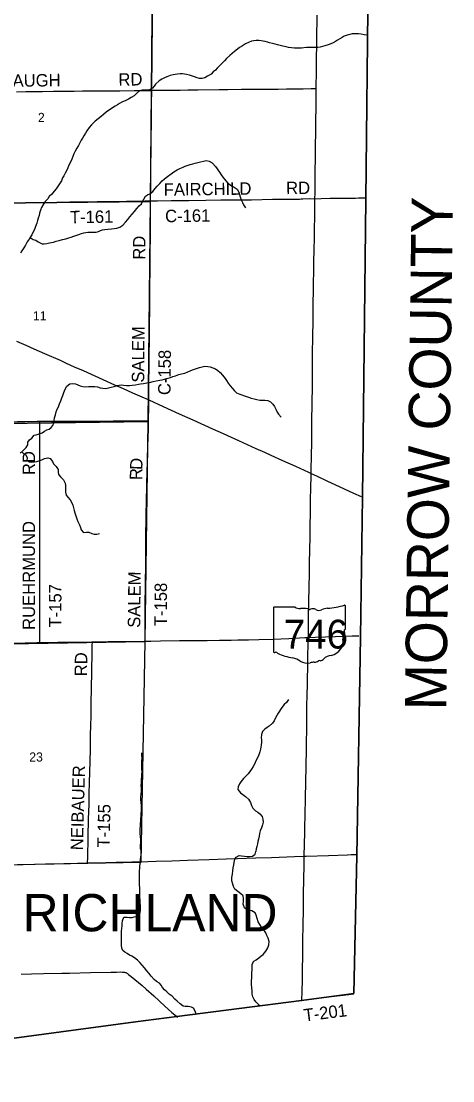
# Model space of a CAD drawing. Extents: x 1584893 to 1934202, y 663575 to 1091909.
# Drawn here: x 1832870 to 1843289, y 905424 to 931016 of the extents above; entities that cross this region are included whole.
import ezdxf

# ---------------------------------------------------------------- set-up
doc = ezdxf.new("R2010")
doc.units = 0
for name, color, linetype in [('GM_X_Adjacent_County', 7, 'Continuous'), ('GM_X_Adjacent_County_Text', 7, 'Continuous'), ('GM_X_County', 7, 'Continuous'), ('GM_X_County_Road', 7, 'Continuous'), ('GM_X_County_Road_Text', 7, 'Continuous'), ('GM_X_Minor_River', 7, 'Continuous'), ('GM_X_Section', 7, 'Continuous'), ('GM_X_Section_Text', 7, 'Continuous'), ('GM_X_State_Location', 7, 'Continuous'), ('GM_X_State_Route', 7, 'Continuous'), ('GM_X_State_Shield', 7, 'Continuous'), ('GM_X_Township', 7, 'Continuous'), ('GM_X_Township_Road', 7, 'Continuous'), ('GM_X_Township_Road_Text', 7, 'Continuous'), ('GM_X_Township_Text', 7, 'Continuous')]:
    doc.layers.add(name, color=color, linetype=linetype)

msp = doc.modelspace()

# ---------------------------------------------------------------- linework, layer by layer
at = {"layer": 'GM_X_Adjacent_County'}
msp.add_lwpolyline([(1824723, 905333), (1827503, 905733), (1827940, 905796), (1829401, 906007), (1835631, 906848), (1836624, 906977), (1839634, 907367), (1840896, 907530), (1840970, 910855), (1841058, 916141), (1841113, 919520), (1841192, 926713), (1841249, 932050), (1841362, 942439), (1841377, 947941), (1841392, 953202), (1841402, 956488)], dxfattribs=at)
at = {"layer": 'GM_X_County'}
msp.add_lwpolyline([(1841402, 956488), (1841392, 953202), (1841377, 947941), (1841362, 942439), (1841249, 932050), (1841192, 926713), (1841113, 919520), (1841058, 916141), (1840970, 910855), (1840896, 907530), (1839634, 907367), (1836624, 906977), (1835631, 906848), (1829401, 906007), (1827940, 905796), (1827503, 905733), (1824723, 905333)], dxfattribs=at)
at = {"layer": 'GM_X_County_Road'}
for points in [[(1836022, 929346), (1836026, 929645), (1836028, 929891), (1836031, 930219), (1836040, 931007), (1836043, 931203), (1836045, 931499), (1836048, 931745), (1836051, 931991), (1836051, 932025)], [(1835994, 926679), (1835997, 927003), (1836000, 927347), (1836003, 927544), (1836006, 927872), (1836010, 928217), (1836013, 928545), (1836016, 928857), (1836018, 929087), (1836021, 929284), (1836022, 929346)], [(1835994, 926679), (1836032, 926679), (1836163, 926680), (1836492, 926683), (1836918, 926688), (1837329, 926694), (1837690, 926699), (1838166, 926704), (1838427, 926705), (1838938, 926714), (1839344, 926718), (1839485, 926720), (1839591, 926721), (1839625, 926722), (1839672, 926723), (1839837, 926731), (1839961, 926729)], [(1839961, 926729), (1840113, 926733), (1840328, 926739), (1840373, 926739), (1840441, 926740), (1840793, 926740), (1840870, 926743), (1840939, 926744), (1841015, 926746), (1841108, 926746), (1841177, 926746)], [(1835952, 921867), (1835952, 921916), (1835954, 922277), (1835958, 922703), (1835967, 923573), (1835973, 924164), (1835977, 924558), (1835982, 925066), (1835985, 925395), (1835988, 925854), (1835991, 926264), (1835994, 926658), (1835994, 926679)], [(1835943, 921365), (1835944, 921444), (1835946, 921473), (1835949, 921604), (1835951, 921801), (1835952, 921867)], [(1830693, 921304), (1830994, 921310), (1831239, 921316), (1831813, 921328), (1832092, 921333), (1832256, 921336), (1832436, 921339), (1832780, 921348), (1832977, 921351), (1833256, 921358), (1833319, 921358)], [(1833319, 921358), (1833518, 921359), (1833797, 921359), (1834026, 921358), (1834403, 921359), (1835092, 921361), (1835354, 921363), (1835535, 921364), (1835813, 921363), (1835943, 921365)], [(1830703, 915967), (1831048, 915971), (1831425, 915978), (1831720, 915983), (1832228, 915991), (1832966, 916002), (1833245, 916006), (1833318, 916007)], [(1833318, 916007), (1833753, 916014), (1834196, 916020), (1834575, 916027), (1834588, 916027)], [(1834588, 916027), (1834608, 916027), (1834967, 916031), (1835475, 916038), (1835836, 916043), (1835859, 916044)], [(1835859, 916044), (1836000, 916046), (1836229, 916049), (1836688, 916055), (1836983, 916058), (1837361, 916062), (1837656, 916066), (1837935, 916069), (1838098, 916071), (1838361, 916075), (1838607, 916082), (1838951, 916094), (1839328, 916110), (1839721, 916128), (1839801, 916130)], [(1839801, 916130), (1839967, 916136), (1840704, 916162), (1840857, 916168), (1840981, 916170), (1841024, 916170)], [(1834472, 910685), (1834914, 910695), (1835160, 910702), (1835537, 910711), (1835930, 910722), (1836127, 910728), (1836504, 910740), (1836881, 910752), (1837405, 910771), (1837815, 910783), (1838094, 910793), (1838536, 910808), (1838913, 910820), (1839470, 910839), (1839704, 910847)], [(1839704, 910847), (1839749, 910848), (1840289, 910869), (1840748, 910885), (1840837, 910887), (1840887, 910888), (1840927, 910889), (1840948, 910890)], [(1830640, 910601), (1830734, 910603), (1830882, 910606), (1831226, 910613), (1831488, 910618), (1831882, 910625), (1832128, 910632), (1832308, 910635), (1832505, 910639), (1832914, 910648), (1833455, 910661), (1833668, 910666), (1833898, 910672), (1834226, 910679), (1834472, 910685)], [(1832870, 908003), (1833116, 908007), (1833411, 908012), (1833854, 908020), (1834035, 908025), (1834544, 908036), (1835036, 908048), (1835167, 908050), (1835266, 908052), (1835315, 908051), (1835347, 908048), (1835363, 908045), (1835378, 908041), (1835393, 908036), (1835408, 908029), (1835422, 908022), (1835435, 908013), (1835462, 907994), (1835525, 907942), (1835704, 907798), (1835792, 907724), (1835889, 907636), (1836073, 907472), (1836339, 907228), (1836510, 907074), (1836615, 906981), (1836618, 906978), (1836620, 906976), (1836640, 906953)]]:
    msp.add_lwpolyline(points, dxfattribs=at)
at = {"layer": 'GM_X_Minor_River'}
for points in [[(1841238, 930681), (1841150, 930688), (1841076, 930703), (1841014, 930708), (1840950, 930708), (1840858, 930708), (1840804, 930698), (1840736, 930679), (1840667, 930652), (1840617, 930623), (1840560, 930589), (1840509, 930554), (1840457, 930523), (1840382, 930484), (1840278, 930445), (1840203, 930422), (1840145, 930407), (1840085, 930392), (1840030, 930384), (1839952, 930381), (1839890, 930378), (1839826, 930379), (1839760, 930378), (1839690, 930373), (1839633, 930368), (1839577, 930366), (1839519, 930363), (1839467, 930362), (1839397, 930371), (1839321, 930384), (1839267, 930395), (1839187, 930414), (1839123, 930429), (1839056, 930447), (1839002, 930460), (1838940, 930479), (1838868, 930494), (1838816, 930509), (1838760, 930522), (1838666, 930541), (1838604, 930550), (1838544, 930553), (1838482, 930545), (1838426, 930530), (1838357, 930503), (1838283, 930466), (1838216, 930425), (1838143, 930380), (1838091, 930342), (1838020, 930287), (1837963, 930238), (1837910, 930188), (1837825, 930113), (1837780, 930056), (1837711, 929995), (1837598, 929884), (1837557, 929833), (1837506, 929793), (1837453, 929740), (1837370, 929685), (1837306, 929650), (1837237, 929631), (1837173, 929629), (1837117, 929646), (1837056, 929673), (1836984, 929700), (1836932, 929713), (1836858, 929730), (1836762, 929741), (1836710, 929742), (1836644, 929739), (1836590, 929729), (1836536, 929722), (1836465, 929707), (1836385, 929670), (1836330, 929645), (1836264, 929614), (1836201, 929574), (1836114, 929499), (1836081, 929448), (1836038, 929396), (1835978, 929355), (1835909, 929350), (1835853, 929353), (1835793, 929350), (1835723, 929334), (1835650, 929271), (1835597, 929214), (1835526, 929171), (1835460, 929132), (1835397, 929102), (1835302, 929058), (1835246, 929026), (1835193, 928997), (1835137, 928964), (1835004, 928877), (1834921, 928816), (1834856, 928763), (1834797, 928716)], [(1834797, 928716), (1834728, 928659), (1834655, 928600), (1834568, 928515), (1834513, 928445), (1834454, 928368), (1834421, 928314), (1834384, 928249), (1834351, 928193), (1834318, 928140), (1834277, 928066), (1834249, 928014), (1834210, 927947), (1834169, 927875), (1834142, 927813), (1834117, 927752), (1834090, 927686), (1834057, 927612), (1834022, 927535), (1833995, 927475), (1833972, 927415), (1833931, 927347), (1833898, 927282), (1833867, 927230), (1833840, 927162), (1833795, 927091), (1833742, 927018), (1833713, 926966), (1833663, 926908), (1833608, 926839), (1833547, 926780), (1833514, 926726), (1833451, 926663), (1833416, 926609), (1833363, 926518), (1833336, 926452), (1833315, 926376), (1833300, 926324), (1833283, 926255), (1833262, 926199), (1833245, 926137), (1833216, 926055), (1833187, 925983), (1833154, 925910), (1833127, 925856), (1833097, 925804), (1833060, 925749), (1833017, 925687), (1832972, 925610), (1832931, 925542), (1832886, 925473), (1832853, 925415)], [(1833087, 925789), (1833162, 925747), (1833224, 925727), (1833283, 925688), (1833373, 925640), (1833423, 925638), (1833491, 925649), (1833554, 925662), (1833646, 925683), (1833716, 925702), (1833783, 925717), (1833863, 925740), (1833948, 925763), (1834018, 925784), (1834078, 925803), (1834141, 925822), (1834191, 925840), (1834257, 925861), (1834328, 925890), (1834382, 925907), (1834477, 925922), (1834535, 925923), (1834595, 925920), (1834683, 925923), (1834733, 925939), (1834784, 925958), (1834834, 925975), (1834892, 925984), (1834958, 925990), (1835053, 926000), (1835115, 926008), (1835179, 926019), (1835247, 926038), (1835324, 926091), (1835389, 926160), (1835444, 926223), (1835495, 926287), (1835546, 926352), (1835607, 926422), (1835664, 926489), (1835721, 926554), (1835770, 926608), (1835801, 926665), (1835830, 926721), (1835871, 926789), (1835921, 926826), (1835978, 926849), (1836047, 926902), (1836106, 926978), (1836153, 927035), (1836214, 927100), (1836272, 927158), (1836333, 927209), (1836404, 927266), (1836487, 927329), (1836554, 927374), (1836633, 927425), (1836699, 927458), (1836776, 927489), (1836830, 927511), (1836880, 927530), (1836949, 927553), (1837013, 927570), (1837070, 927586), (1837134, 927605), (1837198, 927622), (1837271, 927639), (1837333, 927648), (1837407, 927637), (1837478, 927598), (1837559, 927509), (1837656, 927367), (1837697, 927303), (1837734, 927250), (1837777, 927200), (1837850, 927116), (1837950, 927041), (1838011, 927006), (1838081, 926961), (1838122, 926886), (1838139, 926828), (1838158, 926776), (1838181, 926703), (1838209, 926637), (1838240, 926582), (1838283, 926508)], [(1835188, 922221), (1835284, 922230), (1835342, 922225), (1835408, 922218), (1835484, 922219), (1835552, 922226), (1835631, 922237), (1835701, 922248), (1835753, 922257), (1835825, 922268), (1835902, 922283), (1835968, 922292), (1836054, 922311), (1836131, 922326), (1836213, 922343), (1836269, 922352), (1836330, 922370), (1836414, 922391), (1836470, 922408), (1836533, 922433), (1836593, 922454), (1836676, 922485), (1836742, 922496), (1836818, 922517), (1836895, 922550), (1836961, 922577), (1837030, 922603), (1837102, 922630), (1837175, 922651), (1837237, 922670), (1837301, 922681), (1837373, 922678), (1837433, 922669), (1837499, 922642), (1837557, 922616), (1837615, 922577), (1837670, 922530), (1837729, 922463), (1837792, 922390), (1837822, 922340), (1837865, 922275), (1837918, 922208), (1837967, 922141), (1838017, 922085), (1838070, 922042), (1838148, 922009), (1838285, 921961), (1838355, 921934), (1838423, 921911), (1838493, 921894), (1838561, 921877), (1838631, 921864), (1838689, 921865), (1838749, 921864), (1838821, 921855), (1838888, 921824), (1838946, 921764), (1838983, 921711), (1839024, 921626), (1839049, 921576), (1839081, 921523), (1839142, 921456)], [(1832841, 920584), (1832920, 920649), (1832993, 920716), (1833032, 920784), (1833033, 920852), (1833066, 920907), (1833123, 920947), (1833180, 921014), (1833234, 921027), (1833305, 921046), (1833373, 921076), (1833436, 921117), (1833486, 921144), (1833541, 921165), (1833591, 921201), (1833636, 921252), (1833655, 921316), (1833663, 921370), (1833676, 921436), (1833695, 921512), (1833716, 921580), (1833741, 921645), (1833766, 921705), (1833797, 921775), (1833826, 921849), (1833849, 921916), (1833872, 921978), (1833897, 922052), (1833932, 922126), (1833969, 922203), (1834040, 922256), (1834110, 922269), (1834184, 922254), (1834292, 922209), (1834360, 922190), (1834412, 922187), (1834496, 922192), (1834566, 922195), (1834644, 922194), (1834712, 922181), (1834774, 922162), (1834844, 922149), (1834912, 922144), (1834980, 922158), (1835041, 922175), (1835111, 922196), (1835188, 922221)], [(1832881, 920617), (1832927, 920575), (1832979, 920544), (1833010, 920470), (1833007, 920405), (1833059, 920371), (1833115, 920364), (1833187, 920371), (1833247, 920378), (1833298, 920394), (1833368, 920421), (1833435, 920450), (1833511, 920467), (1833567, 920458), (1833624, 920385), (1833653, 920329), (1833713, 920262), (1833758, 920189), (1833761, 920123), (1833770, 920071), (1833819, 920012), (1833894, 919935), (1833931, 919858), (1833937, 919804), (1833935, 919690), (1833936, 919640), (1833954, 919570), (1833997, 919519), (1834050, 919456), (1834093, 919387), (1834119, 919327), (1834136, 919259), (1834147, 919200), (1834162, 919140), (1834189, 919066), (1834216, 918993), (1834237, 918931), (1834276, 918848), (1834305, 918786), (1834317, 918735), (1834374, 918666), (1834442, 918672), (1834502, 918675), (1834572, 918642), (1834630, 918627), (1834698, 918626), (1834756, 918641)], [(1839325, 914630), (1839276, 914564), (1839222, 914509), (1839163, 914442), (1839071, 914303), (1839038, 914249), (1838999, 914174), (1838974, 914120), (1838937, 914058), (1838858, 913989), (1838805, 913954), (1838755, 913916), (1838692, 913861), (1838667, 913789), (1838664, 913711), (1838667, 913659), (1838668, 913599), (1838661, 913529), (1838644, 913435), (1838631, 913373), (1838604, 913296), (1838577, 913224), (1838538, 913150), (1838507, 913085), (1838472, 913017), (1838433, 912949), (1838392, 912892), (1838345, 912836), (1838293, 912785), (1838238, 912728), (1838173, 912646), (1838136, 912593), (1838109, 912527), (1838098, 912461), (1838161, 912376), (1838220, 912337), (1838284, 912290), (1838357, 912225), (1838402, 912147), (1838433, 912074), (1838462, 912010), (1838524, 911943), (1838579, 911910), (1838633, 911869), (1838690, 911804), (1838705, 911744), (1838710, 911674), (1838697, 911610), (1838668, 911534), (1838639, 911462), (1838622, 911395), (1838611, 911335), (1838596, 911261), (1838584, 911205), (1838573, 911149), (1838558, 911079), (1838545, 911027), (1838536, 910959)], [(1835772, 913348), (1835775, 913288), (1835778, 913220), (1835775, 913151), (1835774, 913035), (1835777, 912949), (1835778, 912897), (1835773, 912827), (1835770, 912773), (1835767, 912697), (1835762, 912611), (1835761, 912559), (1835762, 912489), (1835763, 912409), (1835759, 912354), (1835752, 912278), (1835753, 912212), (1835756, 912156), (1835765, 912068), (1835766, 912016), (1835763, 911956), (1835758, 911874), (1835755, 911816), (1835753, 911766), (1835748, 911708), (1835739, 911626), (1835737, 911470), (1835734, 911399), (1835741, 911321), (1835748, 911255), (1835747, 911173), (1835744, 911113), (1835745, 911053), (1835750, 910995)], [(1837093, 907033), (1837072, 907108), (1837029, 907177), (1836978, 907206), (1836898, 907216), (1836832, 907219), (1836776, 907228), (1836705, 907281), (1836634, 907344), (1836580, 907396), (1836513, 907467), (1836440, 907520), (1836386, 907569), (1836333, 907621), (1836284, 907680), (1836248, 907731), (1836205, 907785), (1836136, 907826), (1836080, 907873), (1836009, 907952), (1835958, 908016), (1835905, 908081), (1835844, 908154), (1835789, 908220), (1835735, 908279), (1835680, 908334), (1835601, 908395), (1835541, 908430), (1835486, 908460), (1835428, 908495), (1835375, 908528), (1835323, 908568), (1835300, 908629), (1835291, 908701), (1835293, 908753), (1835294, 908831), (1835291, 908891), (1835290, 908961), (1835293, 909033), (1835299, 909109), (1835304, 909161), (1835309, 909223), (1835319, 909285), (1835348, 909375), (1835424, 909374), (1835488, 909366), (1835546, 909369), (1835596, 909380), (1835652, 909388), (1835706, 909417), (1835743, 909485), (1835752, 909539), (1835752, 909595), (1835747, 909659), (1835742, 909725), (1835739, 909791), (1835735, 909849), (1835736, 909909), (1835735, 909960), (1835733, 910028), (1835730, 910092), (1835727, 910146), (1835728, 910288), (1835727, 910338), (1835729, 910500), (1835732, 910554), (1835736, 910614), (1835747, 910696), (1835752, 910772), (1835759, 910828), (1835763, 910886), (1835766, 910979)], [(1838630, 907226), (1838606, 907259), (1838535, 907334), (1838494, 907385), (1838461, 907449), (1838449, 907517), (1838444, 907587), (1838435, 907676), (1838432, 907740), (1838431, 907792), (1838431, 907842), (1838436, 907908), (1838441, 908040), (1838444, 908098), (1838443, 908192), (1838444, 908244), (1838487, 908314), (1838539, 908347), (1838603, 908395), (1838658, 908432), (1838712, 908478), (1838775, 908557), (1838824, 908637), (1838851, 908704), (1838854, 908788), (1838829, 908865), (1838799, 908937), (1838772, 908998), (1838725, 909072), (1838674, 909135), (1838627, 909198), (1838589, 909266), (1838564, 909347), (1838541, 909427), (1838514, 909483), (1838435, 909532), (1838373, 909535), (1838315, 909556), (1838260, 909604), (1838229, 909687), (1838235, 909757), (1838238, 909823), (1838227, 909893), (1838170, 909942), (1838098, 909997), (1838031, 910054), (1837994, 910118), (1837975, 910170), (1837958, 910255), (1837956, 910331), (1837967, 910413), (1837982, 910495), (1837989, 910571), (1838000, 910641), (1838013, 910699), (1838031, 910773), (1838056, 910824), (1838134, 910864), (1838190, 910857), (1838258, 910846), (1838324, 910841), (1838382, 910841), (1838450, 910846), (1838514, 910895), (1838537, 910961)]]:
    msp.add_lwpolyline(points, dxfattribs=at)
at = {"layer": 'GM_X_Section'}
for points in [[(1836031, 932011), (1835981, 926664), (1830712, 926605), (1830725, 931924)], [(1830712, 926605), (1835981, 926664), (1835926, 921347), (1830676, 921275)], [(1830676, 921275), (1835926, 921347), (1835852, 916035), (1830705, 915949)], [(1830705, 915949), (1835852, 916035), (1835759, 910700), (1830648, 910596)]]:
    msp.add_lwpolyline(points, close=True, dxfattribs=at)
at = {"layer": 'GM_X_State_Route'}
for points in [[(1839868, 920095), (1839868, 920132), (1839869, 920177), (1839876, 920521), (1839883, 920849), (1839886, 921161), (1839890, 921440), (1839895, 921702), (1839896, 921866), (1839899, 922129), (1839901, 922342), (1839903, 922571), (1839903, 922719), (1839905, 922921), (1839906, 922976), (1839911, 923408), (1839916, 923769), (1839916, 923884), (1839920, 924195), (1839922, 924320), (1839923, 924394), (1839924, 924490), (1839925, 924572), (1839927, 924703), (1839932, 924966), (1839935, 925212), (1839941, 925491), (1839948, 925786), (1839951, 925988), (1839955, 926311), (1839958, 926524), (1839961, 926729), (1839963, 926868), (1839967, 927115), (1839969, 927328), (1839969, 927443), (1839972, 927656), (1839978, 928050), (1839981, 928296), (1839985, 928591), (1839985, 928640), (1839988, 928909), (1839989, 928963), (1839990, 929065), (1839990, 929164), (1839992, 929344), (1839992, 929390), (1839993, 929492), (1839996, 929722), (1840002, 930181), (1840003, 930378), (1840009, 930755), (1840014, 930985), (1840015, 931165)], [(1832757, 923290), (1832982, 923190), (1833178, 923105), (1833432, 922991), (1833808, 922826), (1833957, 922759), (1834152, 922671), (1834362, 922577), (1834839, 922360), (1835125, 922235), (1835334, 922141), (1835560, 922042), (1835784, 921941), (1835934, 921875), (1835952, 921867), (1836293, 921713), (1836681, 921536), (1837011, 921389), (1837489, 921173), (1837743, 921057), (1837937, 920969), (1838116, 920886), (1838535, 920697), (1838744, 920604), (1838894, 920537), (1839178, 920408), (1839492, 920266), (1839806, 920124), (1839868, 920095), (1840000, 920035), (1840266, 919908), (1840445, 919827), (1840668, 919721), (1840890, 919617), (1841073, 919533)], [(1839720, 911512), (1839727, 911877), (1839731, 912221), (1839741, 912680), (1839746, 912976), (1839756, 913484), (1839763, 914026), (1839769, 914501), (1839774, 914714), (1839780, 915026), (1839789, 915518), (1839801, 916130), (1839802, 916174), (1839809, 916601), (1839816, 916994), (1839823, 917355), (1839829, 917667), (1839833, 917946), (1839837, 918241), (1839843, 918569), (1839846, 918799), (1839851, 919176), (1839857, 919488), (1839862, 919717), (1839869, 920062), (1839868, 920095)], [(1839641, 907367), (1839644, 907432), (1839649, 907514), (1839657, 907924), (1839665, 908629), (1839670, 908859), (1839673, 909138), (1839681, 909613), (1839685, 909892), (1839694, 910335), (1839699, 910581), (1839704, 910847), (1839704, 910860), (1839712, 911139), (1839719, 911418), (1839720, 911512)]]:
    msp.add_lwpolyline(points, dxfattribs=at)
at = {"layer": 'GM_X_State_Shield'}
for p, q in [((1838957, 916846), (1838957, 915790)), ((1839484, 916865), (1838974, 916865)), ((1840697, 916338), (1840697, 916891)), ((1840697, 916338), (1840697, 916338))]:
    msp.add_line(p, q, dxfattribs=at)
for centre, major_axis, start_param, end_param in [((1838977, 916849), (20.2, 0), 1.712693, 3.28349), ((1839605, 916987), (196, 0), 4.042523, 4.731795), ((1839670, 916271), (702, 0), 1.404758, 1.657858), ((1839830, 916854), (56.4, 0), 3.836095, 5.185415), ((1839912, 916732), (117, 0), 0.950623, 2.079405), ((1840064, 916899), (141, 0), 4.081561, 5.145723), ((1840313, 916542), (371, 0), 1.699011, 2.107814), ((1840078, 918305), (1845, 0), 4.814394, 5.042369), ((1840678, 916893), (19.4, 0), 6.141152, 7.989035), ((1840693, 916297), (30, 0), 1.883978, 3.671073), ((1840502, 916228), (180, 0), 5.934695, 6.695948), ((1840677, 916336), (20.7, 0), 5.05454, 6.418171), ((1840181, 916036), (462, 0), 5.101752, 6.440018), ((1840767, 916107), (131, 0), 2.387724, 3.262537), ((1838977, 915787), (20.3, 0), 3.00124, 4.508301), ((1838980, 915896), (155, 0), 4.665946, 4.897461), ((1839012, 915729), (56, 0), 0.519207, 1.627899), ((1839719, 916678), (1333, 0), 4.195997, 4.488961), ((1839321, 915315), (417, 0), 0.823519, 1.323587), ((1839772, 915724), (265, 0), 4.026481, 4.996735), ((1839925, 915358), (217, 0), 1.495662, 1.94098), ((1839945, 915644), (141, 0), 4.691044, 5.507374), ((1840072, 915542), (39.7, 0), 1.147584, 2.315152), ((1840055, 915687), (149, 0), 4.937069, 5.64225), ((1840376, 915493), (253, 0), 1.647645, 2.488434)]:
    msp.add_ellipse(centre, major_axis=major_axis, ratio=0.8, start_param=start_param, end_param=end_param, dxfattribs=at)
at = {"layer": 'GM_X_Township'}
msp.add_lwpolyline([(1810616, 931766), (1814867, 931692), (1816203, 931710), (1818808, 931710), (1825463, 931824), (1828867, 931882), (1830742, 931948), (1836047, 932032), (1840028, 932073), (1841249, 932050), (1841192, 926713), (1841113, 919520), (1841058, 916141), (1840970, 910855), (1840896, 907530), (1839634, 907367), (1836624, 906977), (1835631, 906848), (1829401, 906007), (1827940, 905796), (1827503, 905733), (1824723, 905333)], dxfattribs=at)
at = {"layer": 'GM_X_Township_Road'}
for points in [[(1832755, 929311), (1832984, 929315), (1833287, 929318), (1833381, 929319), (1833646, 929323), (1833838, 929325), (1833920, 929326), (1834150, 929330), (1834348, 929331), (1834675, 929333), (1834987, 929335), (1835249, 929337), (1835594, 929340), (1835824, 929342), (1836022, 929346)], [(1836022, 929346), (1836037, 929347), (1836217, 929348), (1836447, 929352), (1836710, 929354), (1836890, 929356), (1837136, 929358), (1837645, 929363), (1837858, 929366), (1838187, 929371), (1838416, 929372), (1838597, 929374), (1838744, 929374), (1838892, 929375), (1839071, 929378), (1839274, 929380), (1839429, 929382), (1839546, 929383), (1839676, 929383), (1839873, 929387), (1839955, 929389), (1839992, 929390)], [(1834043, 926651), (1834100, 926652), (1834180, 926652), (1834368, 926654), (1834501, 926655), (1834700, 926658), (1834863, 926661), (1835054, 926664), (1835412, 926670), (1835514, 926671), (1835652, 926672), (1835858, 926676), (1835994, 926679)], [(1833318, 916007), (1833319, 916027), (1833320, 916356), (1833317, 916766), (1833318, 916881), (1833318, 917045), (1833319, 917275), (1833319, 917669), (1833319, 917932), (1833320, 918277), (1833320, 918556), (1833320, 918737), (1833320, 919065), (1833318, 919541), (1833317, 919722), (1833317, 920116), (1833317, 920247), (1833318, 920461), (1833317, 920592), (1833317, 920723), (1833318, 920953), (1833317, 921068), (1833319, 921265), (1833319, 921331), (1833319, 921358)], [(1835859, 916044), (1835859, 916057), (1835859, 916123), (1835862, 916369), (1835866, 916911), (1835870, 917404), (1835875, 917929), (1835876, 918094), (1835877, 918267), (1835877, 918333), (1835878, 918506), (1835879, 918563), (1835880, 918707), (1835883, 918882), (1835884, 919030), (1835894, 919490), (1835899, 919733), (1835904, 919887), (1835910, 920081), (1835921, 920425), (1835930, 920770), (1835935, 920934), (1835941, 921181), (1835942, 921312), (1835943, 921365)], [(1834472, 910685), (1834472, 910702), (1834475, 910799), (1834488, 911316), (1834497, 911743), (1834507, 912105), (1834513, 912351), (1834520, 912630), (1834532, 913139), (1834539, 913435), (1834546, 913747), (1834551, 914026), (1834555, 914207), (1834559, 914585), (1834564, 914864), (1834575, 915340), (1834584, 915751), (1834586, 915934), (1834588, 916014), (1834588, 916027)], [(1839641, 907367), (1839743, 907381), (1840149, 907433), (1840782, 907511), (1840900, 907526)]]:
    msp.add_lwpolyline(points, dxfattribs=at)

# ---------------------------------------------------------------- texts
at = {"layer": 'GM_X_Adjacent_County_Text'}
msp.add_text('MORROW COUNTY', height=1000, rotation=89.246, dxfattribs=at).set_placement((1843131, 914365))
at = {"layer": 'GM_X_County_Road_Text'}
for s, rotation, p in [('FAIRCHILD', 0.769, (1836312, 926799)), ('RD', 0.4787, (1839266, 926838)), ('C-161', 0.8232, (1836345, 926160)), ('RD', 89.5067, (1835865, 925254)), ('SALEM', 89.5939, (1835839, 922286)), ('C-158', 89.4477, (1836474, 921985))]:
    msp.add_text(s, height=300, rotation=rotation, dxfattribs=at).set_placement(p)
at = {"layer": 'GM_X_Section_Text'}
for s, p in [('2', (1833273, 928581)), ('11', (1833152, 923790)), ('23', (1833064, 913134))]:
    msp.add_text(s, height=221, rotation=0, dxfattribs=at).set_placement(p)
at = {"layer": 'GM_X_State_Location'}
for s in ['s', 'r']:
    msp.add_text(s, height=1, dxfattribs=at).set_placement((1839808, 916248))
msp.add_text('746', height=1, rotation=0, dxfattribs=at).set_placement((1839455, 916175))
at = {"layer": 'GM_X_State_Shield'}
msp.add_text('746', height=696.1, dxfattribs=at).set_placement((1839206, 915864))
at = {"layer": 'GM_X_Township_Road_Text'}
for s, rotation, p in [('TITTLEBAUGH', 0.7823, (1831059, 929408)), ('RD', 0.9819, (1835219, 929456)), ('T-161', 0.8523, (1834048, 926134)), ('RD', 90, (1833203, 920054)), ('D', 87.9888, (1835794, 920175)), ('R', 89.1179, (1835790, 919930)), ('RUEHRMUND', 90, (1833203, 916314)), ('SALEM', 89.3919, (1835742, 916364)), ('T-157', 90, (1833842, 916372)), ('T-158', 89.7193, (1836385, 916404)), ('RD', 89.0228, (1834457, 915191)), ('NEIBAUER', 88.5063, (1834360, 910989)), ('T-155', 88.5987, (1835003, 911055)), ('T-201', 7.0224, (1839708, 906856))]:
    msp.add_text(s, height=300, rotation=rotation, dxfattribs=at).set_placement(p)
at = {"layer": 'GM_X_Township_Text'}
msp.add_text('RICHLAND', height=900, rotation=0, dxfattribs=at).set_placement((1832904, 909034))

doc.saveas('drawing.dxf')
